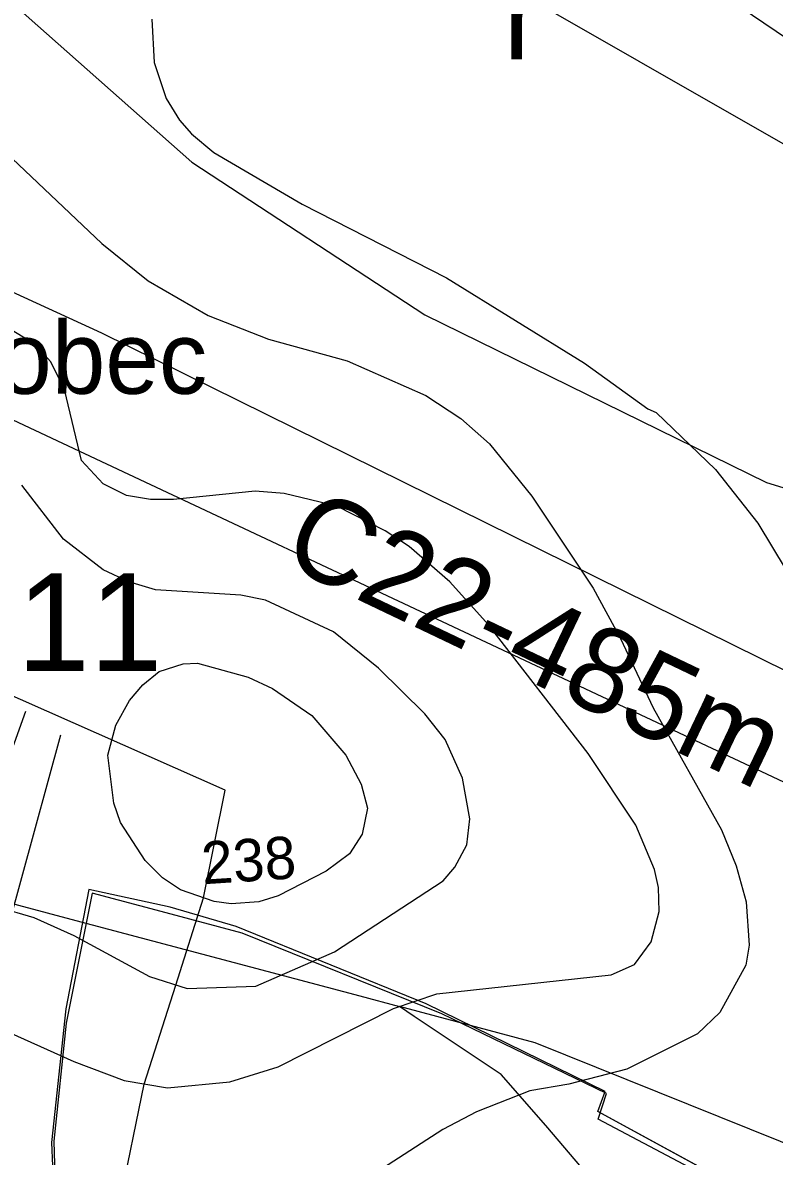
# Model space of a CAD drawing. Extents: x -662500 to -655523, y -1056000 to -1049993.
# Drawn here: x -659973.9 to -659796.6, y -1053439.8 to -1053172.7 of the extents above; entities that cross this region are included whole.
import ezdxf

# ---------------------------------------------------------------- set-up
doc = ezdxf.new("R2010")
doc.units = 0
for name, color, linetype in [('58', 7, 'Continuous'), ('Vrstva 1', 7, 'Continuous'), ('Vrstva 15', 7, 'Continuous'), ('Vrstva 16', 7, 'Continuous'), ('Vrstva 24', 7, 'Continuous'), ('Vrstva 35', 7, 'Continuous'), ('Vrstva 36', 7, 'Continuous'), ('Vrstva 37', 7, 'Continuous'), ('Vrstva 5', 7, 'Continuous'), ('Vrstva 57', 7, 'Continuous'), ('Vrstva 7', 7, 'Continuous')]:
    doc.layers.add(name, color=color, linetype=linetype)

msp = doc.modelspace()

# ---------------------------------------------------------------- linework, layer by layer
at = {"layer": '58'}
msp.add_lwpolyline([(-659788.5, -1053457.32), (-659816.61, -1053442.42), (-659838.15, -1053431.01), (-659836.17, -1053424.94), (-659875, -1053406.24), (-659922.09, -1053387.19), (-659940, -1053382.42), (-659957.5, -1053377.76), (-659963.61, -1053408.43), (-659966.49, -1053436.23), (-659965.23, -1053479.2), (-659955.7, -1053525.54), (-659953.41, -1053526.41), (-659966.09, -1053589.8), (-659979.45, -1053646.11)], dxfattribs=at)
at = {"layer": 'Vrstva 1'}
msp.add_lwpolyline([(-659787.26, -1053457.03), (-659804.8, -1053447.45), (-659838.26, -1053429.18), (-659836.54, -1053424.51), (-659878.71, -1053403.87), (-659923.52, -1053385.63), (-659939.1, -1053381.06), (-659958.24, -1053376.9), (-659963.68, -1053405.04), (-659967.07, -1053436.51), (-659965.17, -1053480.52), (-659955.61, -1053524.77), (-659953.22, -1053525.2), (-659954.06, -1053529.13), (-659973.69, -1053620.54)], dxfattribs=at)
at = {"layer": 'Vrstva 15'}
msp.add_lwpolyline([(-660065.03, -1053195.42), (-659955.25, -1053245.75), (-659767.64, -1053338.31), (-659714.66, -1053369.5), (-659683.23, -1053389.22), (-659663.87, -1053407.49), (-659647.8, -1053438.49)], dxfattribs=at)
at = {"layer": 'Vrstva 24'}
for points in [[(-659728.49, -1053235.51), (-659755.5, -1053223.5), (-659901.5, -1053140), (-659970.5, -1053087.5), (-659990.5, -1053068), (-660000, -1053060.67), (-660008, -1053054.5), (-660026.5, -1053036.5), (-660039.5, -1053009.5), (-660040.38, -1053000), (-660042, -1052982.5), (-660034, -1052954)], [(-660081, -1053315.5), (-660096, -1053300), (-660112, -1053273), (-660119.5, -1053246), (-660118.5, -1053214.5), (-660111.5, -1053187.5), (-660090.5, -1053151.5), (-660075, -1053138), (-660060, -1053131), (-660044.5, -1053128), (-660018, -1053135), (-660007, -1053141.5), (-660000, -1053147.33), (-659995, -1053151.5), (-659934, -1053205.5), (-659879, -1053241.5), (-659798.5, -1053281), (-659752.13, -1053295.23)], [(-660081, -1053315.5), (-660015.5, -1053365), (-660000, -1053372.57), (-659994, -1053375.5), (-659961.31, -1053384.2), (-659894.39, -1053402), (-659885, -1053404.5)], [(-659547, -1053857), (-659553, -1053835), (-659577.5, -1053700), (-659592, -1053637), (-659613.5, -1053590), (-659628, -1053565.5), (-659644.5, -1053547), (-659682.5, -1053507.5), (-659683.92, -1053506.4), (-659727.5, -1053472.5), (-659773.5, -1053445), (-659853, -1053413), (-659885, -1053404.5)], [(-659769.5, -1053583.5), (-659830.5, -1053462), (-659842, -1053442.5), (-659850.5, -1053432.5), (-659861, -1053420.5), (-659881.56, -1053406.8), (-659885, -1053404.5)]]:
    msp.add_lwpolyline(points, dxfattribs=at)
at = {"layer": 'Vrstva 35'}
msp.add_lwpolyline([(-659964.94, -1053340.54), (-659983.36, -1053407.76), (-659994.42, -1053436.39), (-660026.37, -1053490.98)], dxfattribs=at)
at = {"layer": 'Vrstva 36'}
msp.add_lwpolyline([(-659954.61, -1053529.84), (-659955.59, -1053526.67), (-659954.74, -1053506.97), (-659953.08, -1053482.2), (-659950.97, -1053450.72), (-659945.17, -1053422.76), (-659937.73, -1053399.42), (-659931.19, -1053378.89), (-659926.07, -1053353.49), (-660088.86, -1053281.5), (-660107.93, -1053369.91), (-660112.89, -1053460.91), (-660131.56, -1053607.96), (-660124.86, -1053611.33)], dxfattribs=at)
at = {"layer": 'Vrstva 37'}
msp.add_lwpolyline([(-660026.32, -1052991.73), (-660026.32, -1053058.37), (-660035.43, -1053154.64), (-660050.23, -1053231.54), (-659773.69, -1053361.27), (-659704.27, -1053171.81), (-659884.58, -1053081.65)], close=True, dxfattribs=at)
at = {"layer": 'Vrstva 5'}
msp.add_lwpolyline([(-659766.11, -1053468.58), (-659838.26, -1053429.18), (-659836.54, -1053424.51), (-659878.71, -1053403.87), (-659923.52, -1053385.63), (-659939.1, -1053381.06), (-659958.24, -1053376.9), (-659963.68, -1053405.04), (-659967.07, -1053436.51), (-659965.17, -1053480.52), (-659955.61, -1053524.77), (-659953.22, -1053525.2), (-659985.7, -1053668.71)], dxfattribs=at)
at = {"layer": 'Vrstva 57'}
msp.add_lwpolyline([(-659973.2, -1053334.93), (-659996.23, -1053399.08), (-660027.3, -1053441.49), (-660047.69, -1053475.92), (-660061.32, -1053496.6), (-660085.29, -1053521.5), (-660111.6, -1053565.21), (-660127.58, -1053592.94)], dxfattribs=at)
at = {"layer": 'Vrstva 7'}
for p, q in [((-659788.65, -1053179.88), (-659804.66, -1053168.97)), ((-659943.4, -1053171.81), (-659942.83, -1053182.01)), ((-659942.83, -1053182.01), (-659940, -1053190.51)), ((-659940, -1053190.51), (-659936.88, -1053195.61)), ((-659936.88, -1053195.61), (-659934.05, -1053198.87)), ((-659934.05, -1053198.87), (-659928.8, -1053203.27)), ((-659977.84, -1053203.27), (-659955.16, -1053224.67)), ((-659928.8, -1053203.27), (-659907.97, -1053215.46)), ((-659907.97, -1053215.46), (-659873.96, -1053232.75)), ((-659955.16, -1053224.67), (-659944.25, -1053233.45)), ((-659944.25, -1053233.45), (-659930.08, -1053241.67)), ((-659873.96, -1053232.75), (-659841.36, -1053252.87)), ((-659970.89, -1053248.48), (-659980.25, -1053242.81)), ((-659930.08, -1053241.67), (-659915.91, -1053247.2)), ((-659967.21, -1053252.58), (-659970.89, -1053248.48)), ((-659915.91, -1053247.2), (-659897.34, -1053252.3)), ((-659963.95, -1053259.1), (-659967.21, -1053252.58)), ((-659897.34, -1053252.3), (-659878.78, -1053260.52)), ((-659841.36, -1053252.87), (-659826.48, -1053263.64)), ((-659959.98, -1053275.83), (-659963.95, -1053259.1)), ((-659878.78, -1053260.52), (-659870.56, -1053265.91)), ((-659826.48, -1053263.64), (-659824.5, -1053264.49)), ((-659824.5, -1053264.49), (-659810.47, -1053277.95)), ((-659870.56, -1053265.91), (-659863.76, -1053271.86)), ((-659863.76, -1053271.86), (-659853.83, -1053284.19)), ((-659954.88, -1053281.35), (-659959.98, -1053275.83)), ((-659810.47, -1053277.95), (-659800.55, -1053290.56)), ((-659964.23, -1053294.39), (-659974.01, -1053281.64)), ((-659949.35, -1053284.05), (-659954.88, -1053281.35)), ((-659919.02, -1053283.05), (-659938.3, -1053285.04)), ((-659912.22, -1053283.62), (-659919.02, -1053283.05)), ((-659943.68, -1053285.04), (-659949.35, -1053284.05)), ((-659938.3, -1053285.04), (-659943.68, -1053285.04)), ((-659899.75, -1053286.6), (-659912.22, -1053283.62)), ((-659853.83, -1053284.19), (-659839.38, -1053305.87)), ((-659888.41, -1053292.41), (-659899.75, -1053286.6)), ((-659800.55, -1053290.56), (-659787.94, -1053311.54)), ((-659882.74, -1053296.09), (-659888.41, -1053292.41)), ((-659954.88, -1053301.62), (-659964.23, -1053294.39)), ((-659873.11, -1053304.45), (-659882.74, -1053296.09)), ((-659948.79, -1053304.45), (-659954.88, -1053301.62)), ((-659942.55, -1053306.29), (-659948.79, -1053304.45)), ((-659864.04, -1053314.52), (-659873.11, -1053304.45)), ((-659922.43, -1053307.57), (-659942.55, -1053306.29)), ((-659839.38, -1053305.87), (-659832.86, -1053317.77)), ((-659916.61, -1053308.71), (-659922.43, -1053307.57)), ((-659900.6, -1053316.22), (-659916.61, -1053308.71)), ((-659840.51, -1053344.84), (-659864.04, -1053314.52)), ((-659889.97, -1053324.72), (-659900.6, -1053316.22)), ((-659832.86, -1053317.77), (-659825.21, -1053334.07)), ((-659945.53, -1053328.69), (-659941.7, -1053325.57)), ((-659941.7, -1053325.57), (-659936.03, -1053323.73)), ((-659936.03, -1053323.73), (-659932.63, -1053323.58)), ((-659932.63, -1053323.58), (-659920.72, -1053326.84)), ((-659879.06, -1053335.49), (-659889.97, -1053324.72)), ((-659948.64, -1053332.37), (-659945.53, -1053328.69)), ((-659920.72, -1053326.84), (-659914.91, -1053329.54)), ((-659914.91, -1053329.54), (-659905.7, -1053335.91)), ((-659951.9, -1053338.18), (-659948.64, -1053332.37)), ((-659825.21, -1053334.07), (-659809.05, -1053362.84)), ((-659905.7, -1053335.91), (-659897.62, -1053345.27)), ((-659874.24, -1053341.58), (-659879.06, -1053335.49)), ((-659953.74, -1053345.27), (-659951.9, -1053338.18)), ((-659870.13, -1053350.65), (-659874.24, -1053341.58)), ((-659829.32, -1053361.71), (-659840.51, -1053344.84)), ((-659952.33, -1053356.6), (-659953.74, -1053345.27)), ((-659897.62, -1053345.27), (-659894.08, -1053352.07)), ((-659894.08, -1053352.07), (-659892.52, -1053357.74)), ((-659868.43, -1053360.29), (-659870.13, -1053350.65)), ((-659950.77, -1053361.14), (-659952.33, -1053356.6)), ((-659892.52, -1053357.74), (-659893.8, -1053363.83)), ((-659869.14, -1053366.38), (-659868.43, -1053360.29)), ((-659944.96, -1053370.07), (-659950.77, -1053361.14)), ((-659824.92, -1053372.19), (-659829.32, -1053361.71)), ((-659809.05, -1053362.84), (-659805.65, -1053371.34)), ((-659893.8, -1053363.83), (-659896.78, -1053368.51)), ((-659896.78, -1053368.51), (-659902.3, -1053372.62)), ((-659871.97, -1053371.63), (-659869.14, -1053366.38)), ((-659940.85, -1053374.18), (-659944.96, -1053370.07)), ((-659805.65, -1053371.34), (-659803.24, -1053379.85)), ((-659936.6, -1053377.01), (-659940.85, -1053374.18)), ((-659902.3, -1053372.62), (-659913.64, -1053378.43)), ((-659874.67, -1053374.89), (-659871.97, -1053371.63)), ((-659823.93, -1053376.45), (-659824.92, -1053372.19)), ((-659900.32, -1053391.61), (-659874.67, -1053374.89)), ((-659823.79, -1053382.11), (-659823.93, -1053376.45)), ((-659928.66, -1053379.7), (-659936.6, -1053377.01)), ((-659913.64, -1053378.43), (-659918.17, -1053379.85)), ((-659980.67, -1053380.7), (-659971.18, -1053383.53)), ((-659924.69, -1053380.27), (-659928.66, -1053379.7)), ((-659918.17, -1053379.85), (-659924.69, -1053380.27)), ((-659825.63, -1053389.2), (-659823.79, -1053382.11)), ((-659803.24, -1053379.85), (-659802.53, -1053390.05)), ((-659971.18, -1053383.53), (-659961.82, -1053387.78)), ((-659961.82, -1053387.78), (-659943.97, -1053397.42)), ((-659829.6, -1053394.58), (-659825.63, -1053389.2)), ((-659802.53, -1053390.05), (-659803.38, -1053394.73)), ((-659918.88, -1053399.69), (-659900.32, -1053391.61)), ((-659835.13, -1053396.99), (-659829.6, -1053394.58)), ((-659803.38, -1053394.73), (-659809.48, -1053405.92)), ((-659943.97, -1053397.42), (-659935.04, -1053400.25)), ((-659876.23, -1053401.53), (-659835.13, -1053396.99)), ((-659935.04, -1053400.25), (-659918.88, -1053399.69)), ((-659886.43, -1053404.93), (-659876.23, -1053401.53)), ((-659913.64, -1053418.68), (-659886.43, -1053404.93)), ((-659809.48, -1053405.92), (-659814.72, -1053410.88)), ((-659983.36, -1053407.76), (-659961.82, -1053417.4)), ((-659814.72, -1053410.88), (-659831.44, -1053419.24)), ((-659961.82, -1053417.4), (-659949.92, -1053421.94)), ((-659924.98, -1053422.22), (-659913.64, -1053418.68)), ((-659831.44, -1053419.24), (-659845.05, -1053422.79)), ((-659949.92, -1053421.94), (-659939.71, -1053423.64)), ((-659939.71, -1053423.64), (-659924.98, -1053422.22)), ((-659854.26, -1053424.34), (-659866.87, -1053429.3)), ((-659845.05, -1053422.79), (-659854.26, -1053424.34)), ((-659866.87, -1053429.3), (-659874.81, -1053433.42)), ((-659874.81, -1053433.42), (-659888.98, -1053442.63))]:
    msp.add_line(p, q, dxfattribs=at)

# ---------------------------------------------------------------- texts
at = {"layer": '58'}
msp.add_text('Malá obec', height=17, dxfattribs=at).set_placement((-660035.23, -1053260.1))
at = {"layer": 'Vrstva 16'}
msp.add_text('C22-485m', height=20, rotation=334.4891, dxfattribs=at).set_placement((-659913.43, -1053299.74))
at = {"layer": 'Vrstva 5'}
msp.add_text('r', height=21, dxfattribs=at).set_placement((-659860.57, -1053181.28))
at = {"layer": 'Vrstva 57'}
msp.add_text('11', height=23, dxfattribs=at).set_placement((-659975.14, -1053325.43))
at = {"layer": 'Vrstva 7'}
msp.add_text('238', height=10, rotation=3.7301, dxfattribs=at).set_placement((-659931.39, -1053375.69))

doc.saveas('drawing.dxf')
